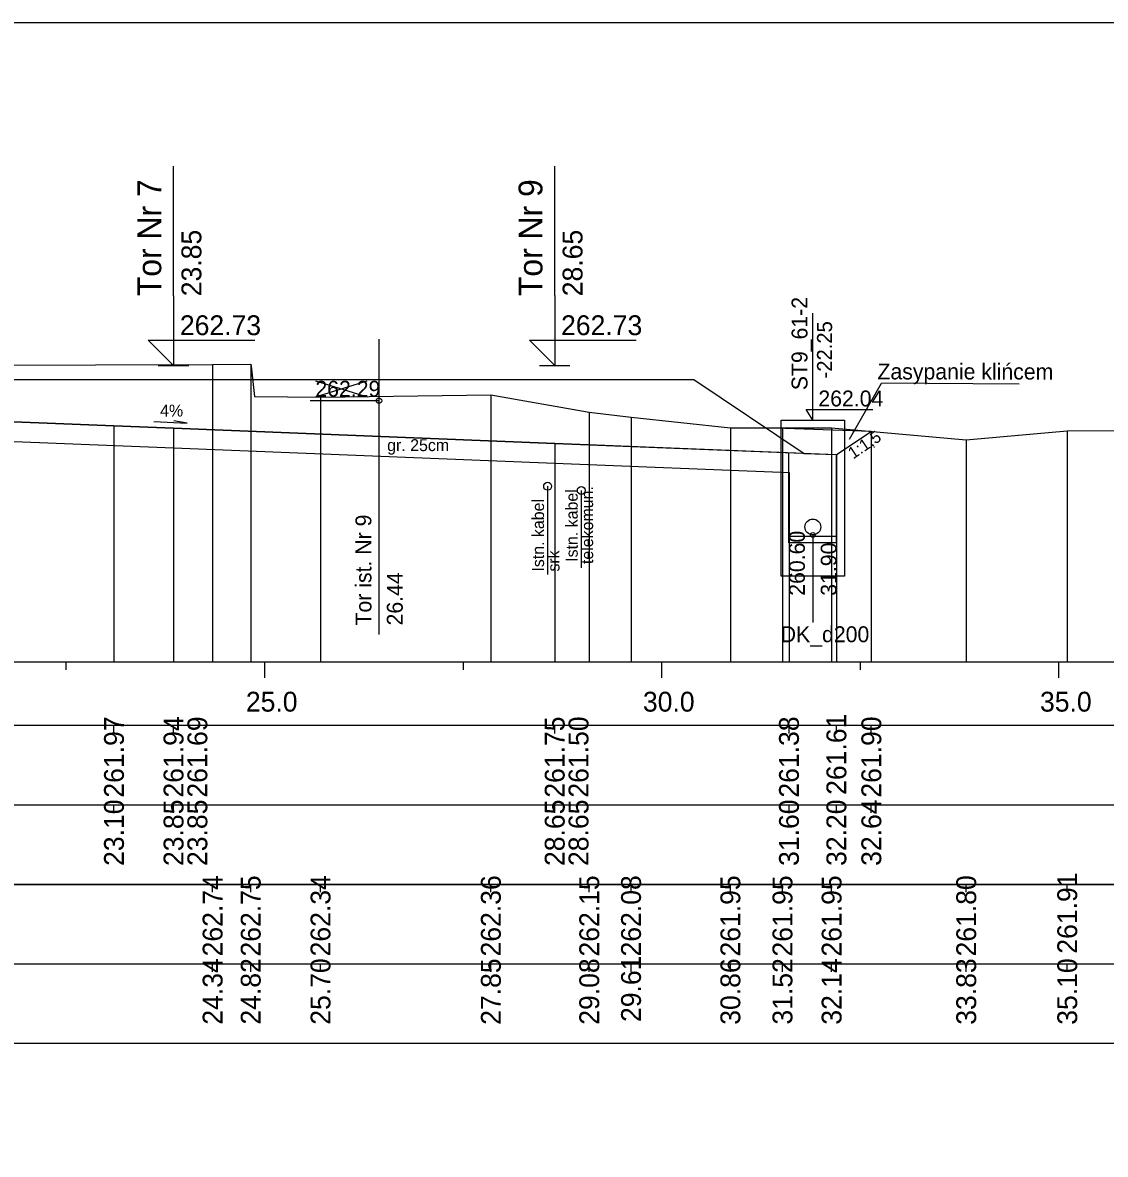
# Model space of a CAD drawing. Extents: x 6516023 to 6560129, y 5513077 to 5529206.
# Drawn here: x 6518915.36 to 6518929, y 5514465.41 to 5514479.66 of the extents above; entities that cross this region are included whole.
import ezdxf

# ---------------------------------------------------------------- set-up
doc = ezdxf.new("R2010")
doc.units = 0
for name, color, linetype in [('IR_default', 7, 'Continuous'), ('TOR_PRZEK_P-kable', 7, 'Continuous'), ('TOR_PRZEK_P-komponent', 7, 'Continuous'), ('TOR_PRZEK_P-odwodnienie', 7, 'Continuous'), ('TOR_PRZEK_P-opisy', 7, 'Continuous'), ('TOR_PRZEK_P-tabelka istniejace', 7, 'Continuous'), ('TOR_PRZEK_P-tabelka projektowane', 7, 'Continuous'), ('TOR_PRZEK_P-teren istniejacy', 7, 'Continuous'), ('TOR_PRZEK_P-tory istniejace', 7, 'Continuous'), ('TOR_PRZEK_P-tory projektowane', 7, 'Continuous'), ('TOR_PRZEK_P-uklad odniesienia', 7, 'Continuous'), ('TOR_PRZEK_P-warstwa ochronna I', 7, 'Continuous'), ('TOR_PRZEK_P-warstwa ochronna II', 7, 'Continuous'), ('TOR_RAMKI-ramka+tabelka 1', 7, 'Continuous')]:
    doc.layers.add(name, color=color, linetype=linetype)

msp = doc.modelspace()

# ---------------------------------------------------------------- linework, layer by layer
at = {"layer": 'IR_default'}
msp.add_lwpolyline([(6518904.633, 5514475.161), (6518908.163, 5514475.161), (6518909.413, 5514475.161), (6518912.913, 5514475.161), (6518915.513, 5514475.161), (6518919.013, 5514475.161), (6518920.313, 5514475.161), (6518923.813, 5514475.161), (6518925.205, 5514474.233), (6518925.61, 5514474.217), (6518926.05, 5514474.51)], dxfattribs=at)
at = {"layer": 'TOR_PRZEK_P-kable'}
for p, q in [((6518921.974, 5514473.818), (6518921.974, 5514472.708)), ((6518922.398, 5514473.765), (6518922.398, 5514472.791))]:
    msp.add_line(p, q, dxfattribs=at)
for centre in [(6518921.974, 5514473.818), (6518922.398, 5514473.765)]:
    msp.add_circle(centre, 0.05, dxfattribs=at)
at = {"layer": 'TOR_PRZEK_P-komponent'}
for p, q in [((6518926.05, 5514474.51), (6518924.721, 5514474.556)), ((6518925.61, 5514474.217), (6518926.05, 5514474.51))]:
    msp.add_line(p, q, dxfattribs=at)
msp.add_lwpolyline([(6518904.633, 5514474.622), (6518904.633, 5514475.161), (6518908.163, 5514475.161), (6518909.413, 5514475.161), (6518912.913, 5514475.161), (6518915.513, 5514475.161), (6518919.013, 5514475.161), (6518920.313, 5514475.161), (6518923.813, 5514475.161), (6518925.205, 5514474.233), (6518922.063, 5514474.359), (6518917.263, 5514474.551), (6518916.513, 5514474.581), (6518914.507, 5514474.661), (6518913.909, 5514474.251), (6518911.163, 5514474.361), (6518905.663, 5514474.581), (6518904.633, 5514474.622)], dxfattribs=at)
at = {"layer": 'TOR_PRZEK_P-odwodnienie'}
for p, q in [((6518925.313, 5514474.649), (6518925.313, 5514475.999)), ((6518925.23, 5514474.787), (6518926.07, 5514474.787)), ((6518925.313, 5514474.649), (6518925.23, 5514474.787)), ((6518925.013, 5514473.105), (6518925.01, 5514474.241)), ((6518925.613, 5514473.107), (6518925.61, 5514474.217)), ((6518925.613, 5514473.186), (6518925.013, 5514473.186)), ((6518925.313, 5514473.206), (6518925.313, 5514472.104)), ((6518925.613, 5514473.106), (6518925.013, 5514473.106))]:
    msp.add_line(p, q, dxfattribs=at)
msp.add_lwpolyline([(6518924.913, 5514473.356), (6518924.913, 5514474.649), (6518925.713, 5514474.649), (6518925.713, 5514472.686), (6518924.913, 5514472.686), (6518924.913, 5514473.356)], dxfattribs=at)
for centre, radius in [((6518925.313, 5514473.306), 0.1), ((6518925.313, 5514473.206), 0.03)]:
    msp.add_circle(centre, radius, dxfattribs=at)
at = {"layer": 'TOR_PRZEK_P-opisy'}
msp.add_line((6518925.777, 5514474.413), (6518926.178, 5514475.116), dxfattribs=at)
for points in [[(6518927.91, 5514475.104), (6518926.178, 5514475.116)], [(6518917.015, 5514474.632), (6518917.433, 5514474.612), (6518917.265, 5514474.641)]]:
    msp.add_lwpolyline(points, dxfattribs=at)
at = {"layer": 'TOR_PRZEK_P-tabelka istniejace'}
for p, q in [((6518917.755, 5514468.706), (6518917.755, 5514468.806)), ((6518918.235, 5514468.706), (6518918.235, 5514468.806)), ((6518919.114, 5514468.706), (6518919.114, 5514468.806)), ((6518921.259, 5514468.706), (6518921.259, 5514468.806)), ((6518922.498, 5514468.706), (6518922.498, 5514468.806)), ((6518923.024, 5514468.706), (6518923.024, 5514468.806)), ((6518924.275, 5514468.706), (6518924.275, 5514468.806)), ((6518924.931, 5514468.706), (6518924.931, 5514468.806)), ((6518925.55, 5514468.706), (6518925.55, 5514468.806)), ((6518927.245, 5514468.706), (6518927.245, 5514468.806)), ((6518928.517, 5514468.706), (6518928.517, 5514468.806)), ((6518817.163, 5514467.806), (6518960.963, 5514467.806)), ((6518917.755, 5514467.706), (6518917.755, 5514467.806)), ((6518918.235, 5514467.706), (6518918.235, 5514467.806)), ((6518919.114, 5514467.706), (6518919.114, 5514467.806)), ((6518921.259, 5514467.706), (6518921.259, 5514467.806)), ((6518922.498, 5514467.706), (6518922.498, 5514467.806)), ((6518923.024, 5514467.706), (6518923.024, 5514467.806)), ((6518924.275, 5514467.706), (6518924.275, 5514467.806)), ((6518924.931, 5514467.706), (6518924.931, 5514467.806)), ((6518925.55, 5514467.706), (6518925.55, 5514467.806)), ((6518927.245, 5514467.706), (6518927.245, 5514467.806)), ((6518928.517, 5514467.706), (6518928.517, 5514467.806))]:
    msp.add_line(p, q, dxfattribs=at)
for points in [[(6518917.755, 5514475.35), (6518917.755, 5514471.806), (6518917.755, 5514471.676), (6518917.755, 5514471.606)], [(6518918.235, 5514475.355), (6518918.235, 5514471.806), (6518918.235, 5514471.676), (6518918.235, 5514471.606)], [(6518919.114, 5514474.942), (6518919.114, 5514471.806), (6518919.114, 5514471.676), (6518919.114, 5514471.606)], [(6518921.259, 5514474.971), (6518921.259, 5514471.806), (6518921.259, 5514471.676), (6518921.259, 5514471.606)], [(6518922.498, 5514474.753), (6518922.498, 5514471.806), (6518922.498, 5514471.676), (6518922.498, 5514471.606)], [(6518923.024, 5514474.688), (6518923.024, 5514471.806), (6518923.024, 5514471.676), (6518923.024, 5514471.606)], [(6518924.275, 5514474.556), (6518924.275, 5514471.806), (6518924.275, 5514471.676), (6518924.275, 5514471.606)], [(6518924.931, 5514474.556), (6518924.931, 5514471.806), (6518924.931, 5514471.676), (6518924.931, 5514471.606)], [(6518925.55, 5514474.556), (6518925.55, 5514471.806), (6518925.55, 5514471.676), (6518925.55, 5514471.606)], [(6518928.517, 5514474.517), (6518928.517, 5514471.806), (6518928.517, 5514471.676), (6518928.517, 5514471.606)], [(6518927.245, 5514474.402), (6518927.245, 5514471.806), (6518927.245, 5514471.676), (6518927.245, 5514471.606)]]:
    msp.add_lwpolyline(points, dxfattribs=at)
msp.add_lwpolyline([(6518817.163, 5514468.806), (6518817.163, 5514466.806), (6518960.963, 5514466.806), (6518960.963, 5514468.806)], close=True, dxfattribs=at)
at = {"layer": 'TOR_PRZEK_P-tabelka projektowane'}
for p, q in [((6518916.513, 5514470.706), (6518916.513, 5514470.806)), ((6518917.263, 5514470.706), (6518917.263, 5514470.806)), ((6518917.263, 5514470.706), (6518917.263, 5514470.806)), ((6518922.063, 5514470.706), (6518922.063, 5514470.806)), ((6518922.063, 5514470.706), (6518922.063, 5514470.806)), ((6518925.017, 5514470.706), (6518925.017, 5514470.806)), ((6518925.61, 5514470.706), (6518925.61, 5514470.806)), ((6518926.05, 5514470.706), (6518926.05, 5514470.806)), ((6518817.163, 5514469.806), (6518960.963, 5514469.806)), ((6518916.513, 5514469.706), (6518916.513, 5514469.806)), ((6518917.263, 5514469.706), (6518917.263, 5514469.806)), ((6518917.263, 5514469.706), (6518917.263, 5514469.806)), ((6518922.063, 5514469.706), (6518922.063, 5514469.806)), ((6518922.063, 5514469.706), (6518922.063, 5514469.806)), ((6518925.017, 5514469.706), (6518925.017, 5514469.806)), ((6518925.61, 5514469.706), (6518925.61, 5514469.806)), ((6518926.05, 5514469.706), (6518926.05, 5514469.806))]:
    msp.add_line(p, q, dxfattribs=at)
for points in [[(6518916.513, 5514474.581), (6518916.513, 5514471.806), (6518916.513, 5514471.676), (6518916.513, 5514471.606)], [(6518917.263, 5514474.551), (6518917.263, 5514471.806), (6518917.263, 5514471.676), (6518917.263, 5514471.606)], [(6518926.05, 5514474.51), (6518926.05, 5514471.806), (6518926.05, 5514471.676), (6518926.05, 5514471.606)], [(6518917.263, 5514474.301), (6518917.263, 5514471.806), (6518917.263, 5514471.676), (6518917.263, 5514471.606)], [(6518922.063, 5514474.359), (6518922.063, 5514471.806), (6518922.063, 5514471.676), (6518922.063, 5514471.606)], [(6518925.61, 5514474.217), (6518925.61, 5514471.806), (6518925.61, 5514471.676), (6518925.61, 5514471.606)], [(6518922.063, 5514474.109), (6518922.063, 5514471.806), (6518922.063, 5514471.676), (6518922.063, 5514471.606)], [(6518925.017, 5514473.991), (6518925.017, 5514471.806), (6518925.017, 5514471.676), (6518925.017, 5514471.606)]]:
    msp.add_lwpolyline(points, dxfattribs=at)
msp.add_lwpolyline([(6518817.163, 5514470.806), (6518817.163, 5514468.806), (6518960.963, 5514468.806), (6518960.963, 5514470.806)], close=True, dxfattribs=at)
at = {"layer": 'TOR_PRZEK_P-teren istniejacy'}
msp.add_lwpolyline([(6518901.107, 5514474.981), (6518902.001, 5514474.869), (6518904.643, 5514474.842), (6518906.784, 5514474.83), (6518907.705, 5514474.83), (6518910.355, 5514474.856), (6518910.391, 5514475.291), (6518910.392, 5514475.332), (6518917.755, 5514475.35), (6518918.235, 5514475.355), (6518918.242, 5514475.331), (6518918.283, 5514474.948), (6518919.114, 5514474.942), (6518921.259, 5514474.971), (6518922.498, 5514474.753), (6518923.024, 5514474.688), (6518924.275, 5514474.556), (6518924.931, 5514474.556), (6518925.55, 5514474.556), (6518927.245, 5514474.402), (6518928.517, 5514474.517), (6518930.965, 5514474.523)], dxfattribs=at)
at = {"layer": 'TOR_PRZEK_P-tory istniejace'}
for p, q in [((6518919.848, 5514475.671), (6518919.848, 5514471.951)), ((6518919.049, 5514474.943), (6518919.701, 5514475.146)), ((6518919.049, 5514475.146), (6518919.701, 5514474.943)), ((6518919.849, 5514474.896), (6518918.983, 5514474.896))]:
    msp.add_line(p, q, dxfattribs=at)
msp.add_circle((6518919.849, 5514474.896), 0.035, dxfattribs=at)
at = {"layer": 'TOR_PRZEK_P-tory projektowane'}
for p, q in [((6518917.263, 5514476.218), (6518917.263, 5514477.851)), ((6518922.063, 5514476.219), (6518922.063, 5514477.851)), ((6518917.263, 5514476.218), (6518917.263, 5514475.341)), ((6518922.063, 5514476.219), (6518922.063, 5514475.341)), ((6518917.263, 5514475.341), (6518916.944, 5514475.66)), ((6518916.944, 5514475.66), (6518918.288, 5514475.66)), ((6518922.063, 5514475.341), (6518921.744, 5514475.66)), ((6518921.744, 5514475.66), (6518923.088, 5514475.66)), ((6518917.071, 5514475.341), (6518917.455, 5514475.341)), ((6518921.871, 5514475.341), (6518922.255, 5514475.341))]:
    msp.add_line(p, q, dxfattribs=at)
at = {"layer": 'TOR_PRZEK_P-uklad odniesienia'}
for p, q in [((6518820.963, 5514471.606), (6518960.963, 5514471.606)), ((6518915.913, 5514471.506), (6518915.913, 5514471.606)), ((6518918.413, 5514471.406), (6518918.413, 5514471.606)), ((6518920.913, 5514471.506), (6518920.913, 5514471.606)), ((6518923.413, 5514471.406), (6518923.413, 5514471.606)), ((6518925.913, 5514471.506), (6518925.913, 5514471.606)), ((6518928.413, 5514471.406), (6518928.413, 5514471.606))]:
    msp.add_line(p, q, dxfattribs=at)
at = {"layer": 'TOR_PRZEK_P-warstwa ochronna I'}
msp.add_lwpolyline([(6518914.515, 5514474.411), (6518917.263, 5514474.301), (6518922.063, 5514474.109), (6518925.017, 5514473.991)], dxfattribs=at)
at = {"layer": 'TOR_PRZEK_P-warstwa ochronna II'}
msp.add_lwpolyline([(6518904.633, 5514474.622), (6518904.633, 5514474.622), (6518904.949, 5514474.608), (6518905.663, 5514474.581), (6518906.413, 5514474.551), (6518911.163, 5514474.361), (6518913.909, 5514474.251), (6518914.507, 5514474.661), (6518916.513, 5514474.581), (6518917.263, 5514474.551), (6518922.063, 5514474.359), (6518925.61, 5514474.217), (6518926.05, 5514474.51)], dxfattribs=at)
at = {"layer": 'TOR_RAMKI-ramka+tabelka 1'}
msp.add_lwpolyline([(6518814.513, 5514479.656), (6519062.013, 5514479.656), (6519062.013, 5514451.156), (6518814.513, 5514451.156)], close=True, dxfattribs=at)

# ---------------------------------------------------------------- texts
at = {"layer": 'TOR_PRZEK_P-kable'}
for s, height, p in [('Istn. kabel', 0.14999, (6518922.353, 5514472.867)), ('telekomun.', 0.15, (6518922.547, 5514472.839)), ('Istn. kabel', 0.14999, (6518921.929, 5514472.744)), ('srk', 0.15, (6518922.123, 5514472.744))]:
    msp.add_text(s, height=height, rotation=90.0511, dxfattribs=at).set_placement(p)
at = {"layer": 'TOR_PRZEK_P-odwodnienie'}
for s, height, rotation, p in [('ST9_61-2', 0.2, 90, (6518925.246, 5514475.028)), ('-22.25', 0.19, 90, (6518925.556, 5514475.176)), ('260.60', 0.2, 90, (6518925.213, 5514472.44)), ('31.90', 0.2, 90, (6518925.613, 5514472.44)), ('DK_d200', 0.2, 360, (6518924.909, 5514471.855))]:
    msp.add_text(s, height=height, rotation=rotation, dxfattribs=at).set_placement(p)
msp.add_text('262.04', height=0.2, dxfattribs=at).set_placement((6518925.383, 5514474.824))
at = {"layer": 'TOR_PRZEK_P-opisy'}
for s, height, rotation, p in [('Zasypanie klińcem', 0.2, 359.9489, (6518926.127, 5514475.164)), ('4%', 0.15, 359.8485, (6518917.094, 5514474.697)), ('1:1,5', 0.15, 34.0701, (6518925.821, 5514474.155))]:
    msp.add_text(s, height=height, rotation=rotation, dxfattribs=at).set_placement(p)
at = {"layer": 'TOR_PRZEK_P-tabelka istniejace'}
for s, p in [('262.74', (6518917.88, 5514467.899)), ('262.75', (6518918.36, 5514467.897)), ('262.34', (6518919.239, 5514467.899)), ('262.36', (6518921.384, 5514467.898)), ('262.15', (6518922.623, 5514467.897)), ('262.08', (6518923.149, 5514467.898)), ('261.95', (6518924.4, 5514467.897)), ('261.95', (6518925.056, 5514467.897)), ('261.95', (6518925.675, 5514467.897)), ('261.80', (6518927.37, 5514467.898)), ('261.91', (6518928.642, 5514467.933)), ('24.34', (6518917.88, 5514467.039)), ('24.82', (6518918.36, 5514467.04)), ('25.70', (6518919.239, 5514467.038)), ('27.85', (6518921.384, 5514467.037)), ('29.08', (6518922.623, 5514467.038)), ('29.61', (6518923.149, 5514467.073)), ('30.86', (6518924.4, 5514467.038)), ('31.52', (6518925.056, 5514467.04)), ('32.14', (6518925.675, 5514467.039)), ('33.83', (6518927.37, 5514467.038)), ('35.10', (6518928.642, 5514467.038))]:
    msp.add_text(s, height=0.25, rotation=90, dxfattribs=at).set_placement(p)
at = {"layer": 'TOR_PRZEK_P-tabelka projektowane'}
for s, p in [('261.97', (6518916.638, 5514469.898)), ('261.94', (6518917.388, 5514469.899)), ('261.69', (6518917.688, 5514469.898)), ('261.75', (6518922.188, 5514469.897)), ('261.50', (6518922.488, 5514469.898)), ('261.38', (6518925.138, 5514469.898)), ('261.61', (6518925.735, 5514469.933)), ('261.90', (6518926.175, 5514469.898)), ('23.10', (6518916.638, 5514469.038)), ('23.85', (6518917.388, 5514469.037)), ('23.85', (6518917.688, 5514469.037)), ('28.65', (6518922.188, 5514469.037)), ('28.65', (6518922.488, 5514469.037)), ('31.60', (6518925.138, 5514469.038)), ('32.20', (6518925.735, 5514469.038)), ('32.64', (6518926.175, 5514469.039))]:
    msp.add_text(s, height=0.25, rotation=90, dxfattribs=at).set_placement(p)
at = {"layer": 'TOR_PRZEK_P-tory istniejace'}
msp.add_text('262.29', height=0.2, dxfattribs=at).set_placement((6518919.049, 5514474.946))
for s, rotation, p in [('Tor ist. Nr 9', 90.0511, (6518919.755, 5514472.065)), ('26.44', 90, (6518920.149, 5514472.066))]:
    msp.add_text(s, height=0.2, rotation=rotation, dxfattribs=at).set_placement(p)
at = {"layer": 'TOR_PRZEK_P-tory projektowane'}
for s, height, p in [('Tor Nr 7', 0.3, (6518917.108, 5514476.212)), ('Tor Nr 9', 0.3, (6518921.908, 5514476.213)), ('23.85', 0.25, (6518917.613, 5514476.211)), ('28.65', 0.25, (6518922.413, 5514476.211))]:
    msp.add_text(s, height=height, rotation=90, dxfattribs=at).set_placement(p)
for p in [(6518917.343, 5514475.721), (6518922.143, 5514475.721)]:
    msp.add_text('262.73', height=0.25, dxfattribs=at).set_placement(p)
at = {"layer": 'TOR_PRZEK_P-uklad odniesienia'}
for s, p in [('25.0', (6518918.174, 5514470.981)), ('30.0', (6518923.174, 5514470.981)), ('35.0', (6518928.174, 5514470.981))]:
    msp.add_text(s, height=0.25, dxfattribs=at).set_placement(p)
at = {"layer": 'TOR_PRZEK_P-warstwa ochronna I'}
msp.add_text('gr. 25cm', height=0.15, dxfattribs=at).set_placement((6518919.953, 5514474.261))

doc.saveas('drawing.dxf')
